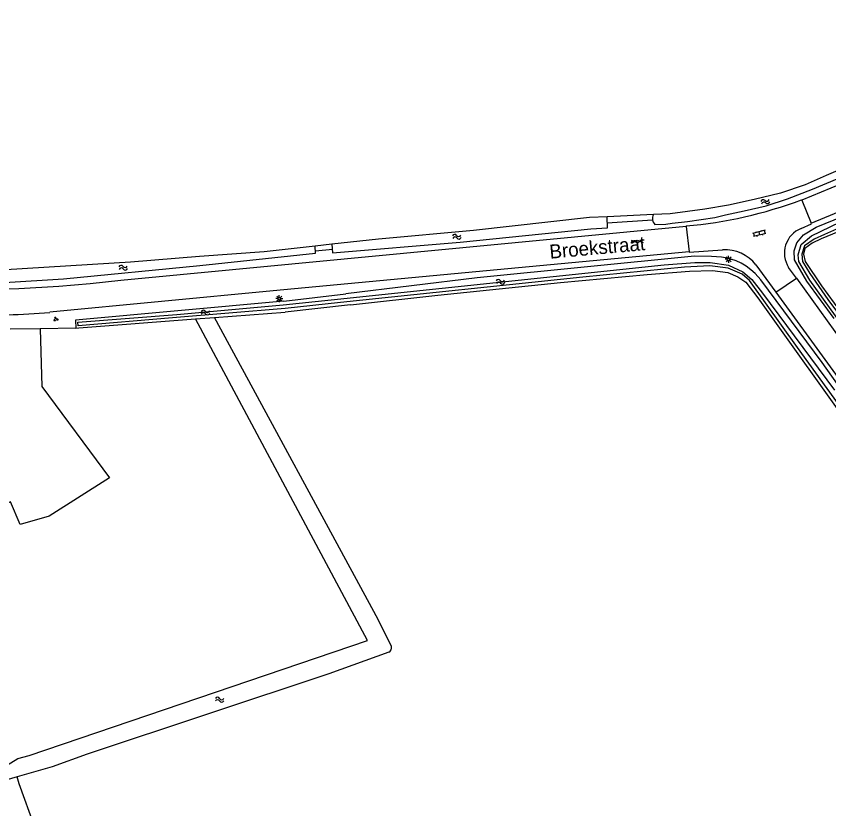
# Model space of a CAD drawing. Extents: x 135999 to 138000, y 396000 to 398501.
# Drawn here: x 136449 to 136593.9, y 396780.3 to 396921.7 of the extents above; entities that cross this region are included whole.
import ezdxf

# ---------------------------------------------------------------- set-up
doc = ezdxf.new("R2010")
doc.units = 0
for name, color, linetype in [('gg-anno-openbare ruimte label', 7, 'Continuous'), ('gg-knt-bronhoudergrens', 7, 'Continuous'), ('gg-knt-verharding', 7, 'Continuous'), ('gg-kntw-bovenkant insteek waterloop', 7, 'Continuous'), ('gg-kntw-waterlijn', 7, 'Continuous'), ('gg-kwrk-duiker nz buis', 7, 'Continuous'), ('gt-grn-groengrens', 7, 'Continuous'), ('gt-grn-vlakafsluiter', 7, 'Continuous'), ('gt-symb-gesloten verharding', 7, 'Continuous'), ('gt-symb-groenvak', 7, 'Continuous'), ('gt-symb-klinker verharding', 7, 'Continuous'), ('gt-symb-lichtmast', 7, 'Continuous'), ('gt-symb-watersymbool', 7, 'Continuous')]:
    doc.layers.add(name, color=color, linetype=linetype)

# ---------------------------------------------------------------- blocks, each defined once
blk = doc.blocks.new('gt0-LMAST')
at = {"layer": 'gt-symb-lichtmast'}
for p, q in [((-0.18, 0.17), (-0.45, 0.44)), ((-0.01, 0.25), (-0.01, 0.62)), ((0.17, 0.17), (0.44, 0.44)), ((-0.26, 0), (-0.63, 0)), ((-0.18, -0.18), (-0.45, -0.45)), ((-0.01, -0.25), (-0.01, -0.63)), ((0.44, -0.45), (0.17, -0.18)), ((0.24, 0), (0.62, 0))]:
    blk.add_line(p, q, dxfattribs=at)
blk.add_circle((-0.01, 0), 0.25, dxfattribs=at)
blk = doc.blocks.new('gt0-KL1')
at = {"layer": 'gt-symb-klinker verharding'}
for p, q in [((-1.15, 0.3), (1.15, 0.3)), ((-1, -0.3), (-1, 0.3)), ((-0.5, 0.3), (-0.5, 0.45)), ((0, -0.3), (0, 0.3)), ((0.5, 0.3), (0.5, 0.45)), ((1, -0.3), (1, 0.3)), ((-1.15, -0.3), (1.15, -0.3)), ((-0.5, -0.45), (-0.5, -0.3)), ((0.5, -0.45), (0.5, -0.3))]:
    blk.add_line(p, q, dxfattribs=at)
blk = doc.blocks.new('gt0-WA')
at = {"layer": 'gt-symb-watersymbool'}
for centre, start, end in [((-0.32, 0.02), 28.0725, 151.9275), ((0.43, 0.42), 208.0725, 331.9275), ((-0.32, -0.43), 28.0725, 151.9275), ((0.43, -0.03), 208.0725, 331.9275)]:
    blk.add_arc(centre, 0.425, start, end, dxfattribs=at)
blk = doc.blocks.new('gt0-GESVH1')
at = {"layer": 'gt-symb-gesloten verharding'}
for p, q in [((-0.99, -0.26), (0.01, 0.24)), ((0.01, -0.26), (-0.99, 0.24)), ((0.01, 0.24), (1.01, -0.26)), ((1.01, 0.24), (0.01, -0.26))]:
    blk.add_line(p, q, dxfattribs=at)
blk = doc.blocks.new('gt0-GRVAK')
at = {"layer": 'gt-symb-groenvak'}
for p, q in [((-0.11, 0.19), (-0.23, 0.24)), ((-0.18, 0.15), (0.09, 0.15)), ((-0.09, 0.21), (-0.16, 0.32)), ((-0.05, 0.21), (-0.05, 0.39)), ((0, 0.21), (0.06, 0.32)), ((0.02, 0.19), (0.13, 0.24)), ((0.26, -0.05), (0.2, 0.06)), ((0.3, -0.05), (0.3, 0.13)), ((0.35, -0.05), (0.41, 0.06)), ((-0.24, -0.23), (-0.36, -0.18)), ((-0.32, -0.26), (-0.05, -0.26)), ((-0.23, -0.21), (-0.29, -0.1)), ((-0.18, -0.2), (-0.18, -0.02)), ((-0.14, -0.21), (-0.07, -0.1)), ((-0.12, -0.23), (0, -0.18)), ((0.24, -0.07), (0.12, -0.02)), ((0.17, -0.11), (0.44, -0.11)), ((0.37, -0.07), (0.49, -0.02))]:
    blk.add_line(p, q, dxfattribs=at)

msp = doc.modelspace()

# ---------------------------------------------------------------- linework, layer by layer
at = {"layer": 'gg-knt-bronhoudergrens'}
msp.add_lwpolyline([(136453.24, 396865.92), (136453.55, 396855.64), (136465.58, 396839.35), (136454.85, 396832.52), (136449.66, 396831.02), (136447.94, 396835.05), (136444.83, 396833.61)], dxfattribs=at)
at = {"layer": 'gg-knt-verharding'}
for p, q in [((136589.05, 396888.85), (136589, 396888.93)), ((136589.05, 396888.85), (136590.73, 396884.76)), ((136568.43, 396884.27), (136568.44, 396884.16)), ((136568.44, 396884.16), (136568.96, 396879.67)), ((136580.89, 396877.34), (136584.43, 396872.45)), ((136588.1, 396874.93), (136586.73, 396876.86)), ((136584.43, 396872.45), (136588.1, 396874.93))]:
    msp.add_line(p, q, dxfattribs=at)
for points in [[(136666.33, 396921.68), (136659.55, 396918.62), (136659.02, 396918.57), (136650.74, 396914.93), (136650.55, 396914.75), (136639.46, 396909.93), (136623.76, 396903.3), (136623.44, 396903.25), (136617.05, 396900.62), (136616.67, 396900.27), (136589.05, 396888.85)], [(136590.73, 396884.76), (136617.45, 396895.81), (136617.84, 396895.84), (136623.57, 396898.19), (136623.9, 396898.48), (136647.74, 396908.59), (136657.68, 396912.94)], [(136588.94, 396883.81), (136590.78, 396884.62), (136590.73, 396884.76)], [(136568.44, 396884.16), (136467.64, 396874.53), (136462.12, 396873.93), (136456.58, 396873.47), (136449.4, 396873.06), (136442.21, 396872.8), (136437.62, 396872.7), (136437.19, 396872.71)], [(136568.96, 396879.67), (136568.97, 396879.57), (136574.94, 396880.03)], [(136568.96, 396879.67), (136494.81, 396872.68), (136454.94, 396868.87)], [(136588.1, 396874.93), (136623.71, 396825.47), (136641.24, 396801.27), (136661.13, 396774.17), (136664.79, 396768.65), (136668.32, 396763.05), (136671.15, 396758.31), (136673.86, 396753.51), (136676.36, 396748.86), (136678.74, 396744.15), (136681.48, 396738.4), (136684.08, 396732.57), (136704.84, 396681.05)], [(136584.43, 396872.45), (136602.85, 396847.13), (136623.56, 396818.2), (136641.5, 396793.5), (136655.45, 396774.43), (136661.58, 396765.61), (136664.22, 396761.4), (136666.77, 396757.13), (136668.42, 396754.23), (136672.42, 396746.85), (136675.57, 396740.66), (136690.68, 396704.38), (136701.06, 396678.66)]]:
    msp.add_lwpolyline(points, dxfattribs=at)
for centre, radius, start, end in [((136561.66, 396961.88), 77.91, 274.9831, 290.5436), ((136590.69, 396879.43), 4.72, 111.7819, 212.9811), ((136575.22, 396872.72), 7.32, 39.1135, 92.1568), ((136438.2, 397084.39), 216.18, 270.4649, 274.4412)]:
    msp.add_arc(centre, radius, start, end, dxfattribs=at)
at = {"layer": 'gg-kntw-bovenkant insteek waterloop'}
for p, q in [((136554.33, 396885.92), (136551.18, 396885.78)), ((136565.6, 396886.41), (136562.64, 396886.29)), ((136496.69, 396870.85), (136507.77, 396872.19)), ((136508.57, 396870.21), (136496.94, 396868.89)), ((136484.35, 396867.94), (136496.94, 396868.89)), ((136449.12, 396785.99), (136446.5, 396785.23))]:
    msp.add_line(p, q, dxfattribs=at)
for points in [[(136613.87, 396901.83), (136604.13, 396897.85), (136593.39, 396893.28), (136589.69, 396891.62), (136585.3, 396890.12), (136580.6, 396888.99), (136575.99, 396887.96), (136571.75, 396887.24), (136565.6, 396886.41)], [(136573.58, 396885.77), (136575.49, 396886.28), (136578.77, 396886.95), (136582.7, 396887.84), (136586.52, 396889.12), (136591, 396890.82), (136602.31, 396895.61), (136614.26, 396900.58)], [(136594.85, 396867.77), (136589.95, 396874.43), (136587.8, 396878.2), (136587.71, 396879.85), (136588.21, 396881.24), (136589.4, 396882.66), (136591.66, 396884.05), (136619.34, 396895.37), (136620.04, 396893.44)], [(136620.04, 396893.44), (136609.1, 396888.79), (136592.55, 396881.96), (136590.94, 396881.19), (136589.63, 396880.24), (136589.39, 396879.26), (136589.66, 396877.91), (136592.61, 396873.6), (136595.96, 396868.95)], [(136551.18, 396885.78), (136530.53, 396883.45), (136513.58, 396881.94), (136505.28, 396881.02)], [(136551.47, 396883.75), (136554.43, 396883.91), (136554.33, 396885.92)], [(136562.89, 396884.55), (136564.8, 396884.58), (136565.97, 396884.76), (136568.69, 396885.09), (136573.58, 396885.77)], [(136505.28, 396881.02), (136505.37, 396879.46), (136528.12, 396881.38), (136551.47, 396883.75)], [(136502.29, 396880.69), (136493.2, 396879.68), (136481.65, 396878.82), (136469.35, 396877.82), (136443.18, 396876.2), (136437.16, 396876.11)], [(136437.22, 396874.24), (136446.84, 396874.19), (136457.41, 396874.86), (136481.71, 396877.19), (136502.36, 396879.4), (136502.29, 396880.69)], [(136630.03, 396802.89), (136631.77, 396804.16), (136609.31, 396836.49), (136592.68, 396859.89), (136581.76, 396874.66), (136580.74, 396875.78), (136580, 396876.45), (136579.14, 396877.1), (136578.27, 396877.61), (136577.36, 396878.03), (136576.41, 396878.36), (136575.74, 396878.52), (136574.76, 396878.69), (136572.96, 396878.85), (136569.96, 396878.88), (136531.18, 396875.03), (136507.77, 396872.19)], [(136508.57, 396870.21), (136524.15, 396871.93), (136546.01, 396874.18), (136561.49, 396875.6), (136569.04, 396876.21), (136573.12, 396876.33), (136575.86, 396875.99), (136577.65, 396875.22), (136579.07, 396874.22), (136581.26, 396871.43), (136598.94, 396846.62), (136614.6, 396825.01), (136629.68, 396803.27), (136630.03, 396802.89)], [(136496.69, 396870.85), (136459.52, 396867.46), (136459.57, 396866.02)], [(136446.45, 396787.53), (136449.25, 396789.27), (136451.28, 396789.79), (136511.6, 396810.32), (136480.93, 396867.69)], [(136459.57, 396866.02), (136460.15, 396866.12), (136480.93, 396867.69)], [(136515.87, 396809.24), (136513.52, 396814.04), (136484.35, 396867.94)], [(136515.4, 396808.22), (136504.7, 396804.37), (136461.61, 396790.03), (136455.37, 396787.8), (136449.12, 396785.99)], [(136654.31, 396758.54), (136466.54, 396740.81), (136458.49, 396761.49), (136452.25, 396777.04), (136449.48, 396784.76), (136449.12, 396785.99)]]:
    msp.add_lwpolyline(points, dxfattribs=at)
for centre, radius, start, end in [((136563.78, 396885.57), 1.35, 147.7787, 228.6388), ((136514.97, 396809.04), 0.927, 297.5256, 12.3484)]:
    msp.add_arc(centre, radius, start, end, dxfattribs=at)
at = {"layer": 'gg-kntw-waterlijn'}
for points in [[(136596.45, 396866.32), (136590.48, 396874.59), (136588.52, 396877.9), (136588.42, 396879.11), (136588.94, 396880.94), (136590.82, 396882.5), (136595.84, 396884.93), (136618.63, 396894.46), (136619.01, 396893.56), (136599.02, 396885.39), (136593.13, 396882.76), (136591.27, 396881.94), (136589.54, 396880.7), (136589.09, 396879.24), (136589.18, 396877.94), (136590.52, 396875.76), (136593.7, 396871.13), (136597.03, 396866.71), (136596.45, 396866.32)], [(136608.2, 396835.08), (136588.32, 396862.61), (136579.73, 396874.51), (136578.45, 396875.66), (136575.95, 396876.74), (136572.68, 396877.14), (136568.17, 396876.92), (136550.04, 396875.16), (136506.79, 396870.59), (136496.93, 396869.55), (136476.82, 396867.86), (136460, 396866.44), (136459.95, 396867.09), (136477.59, 396868.49), (136496.57, 396870.17), (136505.12, 396871.1), (136564.51, 396877.31), (136569.98, 396877.74), (136572.72, 396877.75), (136576, 396877.3), (136578.55, 396876.07), (136580.15, 396874.72), (136582.08, 396872.3), (136594.9, 396854.99)]]:
    msp.add_lwpolyline(points, dxfattribs=at)
at = {"layer": 'gg-kwrk-duiker nz buis'}
for p, q in [((136554.34, 396884.85), (136562.45, 396885.36)), ((136505.34, 396880.05), (136502.34, 396879.79))]:
    msp.add_line(p, q, dxfattribs=at)
at = {"layer": 'gt-grn-groengrens'}
for p, q in [((136562.64, 396886.29), (136554.33, 396885.92)), ((136505.28, 396881.02), (136502.29, 396880.69)), ((136453.24, 396865.92), (136447.85, 396865.83)), ((136459.57, 396866.02), (136453.24, 396865.92))]:
    msp.add_line(p, q, dxfattribs=at)
at = {"layer": 'gt-grn-vlakafsluiter'}
msp.add_line((136480.93, 396867.69), (136484.35, 396867.94), dxfattribs=at)

# ---------------------------------------------------------------- block references
at = {"layer": 'gt-symb-gesloten verharding', "rotation": -175.92663550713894}
msp.add_blockref('gt0-GESVH1', (136559.75, 396881.49), dxfattribs=at)
at = {"layer": 'gt-symb-groenvak'}
msp.add_blockref('gt0-GRVAK', (136456, 396867.64), dxfattribs=at)
at = {"layer": 'gt-symb-klinker verharding', "rotation": -165.88039706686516}
msp.add_blockref('gt0-KL1', (136581.48, 396882.94), dxfattribs=at)
at = {"layer": 'gt-symb-lichtmast'}
for p in [(136576.01, 396878.34), (136495.89, 396871.3)]:
    msp.add_blockref('gt0-LMAST', p, dxfattribs=at)
at = {"layer": 'gt-symb-watersymbool'}
for p, rotation in [((136582.52, 396888.59), 15.606930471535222), ((136527.48, 396882.35), 5.967037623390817), ((136467.98, 396876.82), 5.453918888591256), ((136535.27, 396874.31), 5.967037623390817), ((136482.64, 396868.82), 5.510976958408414)]:
    msp.add_blockref('gt0-WA', p, dxfattribs=dict(at, rotation=rotation))
msp.add_blockref('gt0-WA', (136485.18, 396799.76), dxfattribs=at)

# ---------------------------------------------------------------- texts
at = {"layer": 'gg-anno-openbare ruimte label'}
msp.add_text('Broekstraat', height=2.5, rotation=5.2, dxfattribs=at).set_placement((136544.18, 396878.42))

doc.saveas('drawing.dxf')
